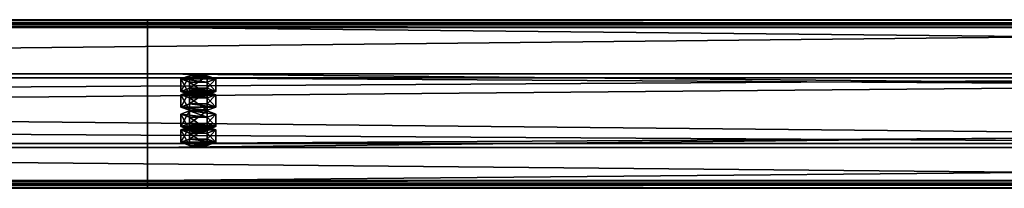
# Model space of a CAD drawing. Header units: millimetres. Extents: x -333 to 67333, y -930 to 39730.
# Tile 283 of 656: x 10424 to 11007, y 16476 to 16576. Entities that reach past the tile are written whole.
import ezdxf

# ---------------------------------------------------------------- set-up
doc = ezdxf.new("R2010")
doc.units = ezdxf.units.MM
doc.layers.add('13', color=7, linetype='Continuous')
doc.layers.add('95', color=7, linetype='Continuous')

msp = doc.modelspace()

# ---------------------------------------------------------------- meshes
at = {"layer": '13', "color": 30}
mesh = msp.add_polyface(dxfattribs=at)
corners = [(11700.01, 16573.01, 6954.91), (11700.01, 16500.62, 6939.52), (4900.01, 16500.62, 6939.52), (4900.01, 16573.01, 6954.91), (11700.01, 16541.79, 6745.85), (4900.01, 16541.79, 6745.85), (11700.01, 16481.14, 6732.96), (4900.01, 16481.14, 6732.96), (11700.01, 16478.44, 6745.68), (4900.01, 16478.44, 6745.68), (11700.01, 16476.49, 6745.26), (4900.01, 16476.49, 6745.26), (11700.01, 16479.6, 6730.59), (4900.01, 16479.6, 6730.59), (11700.01, 16544.16, 6744.31), (4900.01, 16544.16, 6744.31), (11700.01, 16503, 6937.98), (4900.01, 16503, 6937.98), (11700.01, 16571.47, 6952.54), (4900.01, 16571.47, 6952.54), (11700.01, 16574.17, 6939.82), (4900.01, 16574.17, 6939.82), (11700.01, 16576.13, 6940.24), (4900.01, 16576.13, 6940.24)]
mesh.append_faces([[corners[k] for k in face] for face in [(0, 2, 3, 3), (1, 5, 2, 2), (4, 7, 5, 5), (6, 9, 7, 7), (8, 11, 9, 9), (10, 13, 11, 11), (12, 15, 13, 13), (14, 17, 15, 15), (16, 19, 17, 17), (18, 21, 19, 19), (20, 23, 21, 21), (22, 3, 23, 23), (8, 12, 10, 10), (20, 0, 22, 22), (3, 21, 23, 23), (11, 7, 9, 9)]], dxfattribs={"vtx0": -1, "color": 30})
mesh.append_faces([[corners[k] for k in face] for face in [(1, 16, 4, 4), (16, 0, 18, 18), (18, 0, 20, 20), (14, 4, 16, 16), (21, 3, 19, 19), (2, 19, 3, 3), (19, 2, 17, 17), (17, 2, 15, 15), (13, 7, 11, 11)]], dxfattribs={"vtx0": -1, "vtx1": -1, "color": 30})
mesh.append_faces([[corners[k] for k in face] for face in [(12, 8, 6, 6), (16, 1, 0, 0), (6, 14, 12, 12), (14, 6, 4, 4), (15, 2, 5, 5), (5, 13, 15, 15), (13, 5, 7, 7)]], dxfattribs={"vtx0": -1, "vtx2": -1, "vtx3": -1, "color": 30})
mesh.append_faces([[corners[k] for k in face] for face in [(0, 1, 2, 2), (1, 4, 5, 5), (4, 6, 7, 7), (6, 8, 9, 9), (8, 10, 11, 11), (10, 12, 13, 13), (12, 14, 15, 15), (14, 16, 17, 17), (16, 18, 19, 19), (18, 20, 21, 21), (20, 22, 23, 23), (22, 0, 3, 3)]], dxfattribs={"vtx2": -1, "vtx3": -1, "color": 30})
mesh = msp.add_polyface(dxfattribs=at)
corners = [(17300.01, 16573.01, 6954.91), (17300.01, 16500.62, 6939.52), (10500.01, 16500.62, 6939.52), (10500.01, 16573.01, 6954.91), (17300.01, 16541.79, 6745.85), (10500.01, 16541.79, 6745.85), (17300.01, 16481.14, 6732.96), (10500.01, 16481.14, 6732.96), (17300.01, 16478.44, 6745.68), (10500.01, 16478.44, 6745.68), (17300.01, 16476.49, 6745.26), (10500.01, 16476.49, 6745.26), (17300.01, 16479.6, 6730.59), (10500.01, 16479.6, 6730.59), (17300.01, 16544.16, 6744.31), (10500.01, 16544.16, 6744.31), (17300.01, 16503, 6937.98), (10500.01, 16503, 6937.98), (17300.01, 16571.47, 6952.54), (10500.01, 16571.47, 6952.54), (17300.01, 16574.17, 6939.82), (10500.01, 16574.17, 6939.82), (17300.01, 16576.13, 6940.24), (10500.01, 16576.13, 6940.24)]
mesh.append_faces([[corners[k] for k in face] for face in [(0, 2, 3, 3), (1, 5, 2, 2), (4, 7, 5, 5), (6, 9, 7, 7), (8, 11, 9, 9), (10, 13, 11, 11), (12, 15, 13, 13), (14, 17, 15, 15), (16, 19, 17, 17), (18, 21, 19, 19), (20, 23, 21, 21), (22, 3, 23, 23), (8, 12, 10, 10), (20, 0, 22, 22), (3, 21, 23, 23), (11, 7, 9, 9)]], dxfattribs={"vtx0": -1, "color": 30})
mesh.append_faces([[corners[k] for k in face] for face in [(1, 16, 4, 4), (16, 0, 18, 18), (18, 0, 20, 20), (14, 4, 16, 16), (21, 3, 19, 19), (2, 19, 3, 3), (19, 2, 17, 17), (17, 2, 15, 15), (13, 7, 11, 11)]], dxfattribs={"vtx0": -1, "vtx1": -1, "color": 30})
mesh.append_faces([[corners[k] for k in face] for face in [(12, 8, 6, 6), (16, 1, 0, 0), (6, 14, 12, 12), (14, 6, 4, 4), (15, 2, 5, 5), (5, 13, 15, 15), (13, 5, 7, 7)]], dxfattribs={"vtx0": -1, "vtx2": -1, "vtx3": -1, "color": 30})
mesh.append_faces([[corners[k] for k in face] for face in [(0, 1, 2, 2), (1, 4, 5, 5), (4, 6, 7, 7), (6, 8, 9, 9), (8, 10, 11, 11), (10, 12, 13, 13), (12, 14, 15, 15), (14, 16, 17, 17), (16, 18, 19, 19), (18, 20, 21, 21), (20, 22, 23, 23), (22, 0, 3, 3)]], dxfattribs={"vtx2": -1, "vtx3": -1, "color": 30})
at = {"layer": '95', "color": 20}
mesh = msp.add_polyface(dxfattribs=at)
corners = [(10524.01, 16511.02, 6890.62), (10524.81, 16511.64, 6887.68), (10524.81, 16513.6, 6888.1), (10524.01, 16512.98, 6891.03), (10527.01, 16512.1, 6885.53), (10527.01, 16514.06, 6885.95), (10530.01, 16512.27, 6884.75), (10530.01, 16514.22, 6885.16), (10533.01, 16512.1, 6885.53), (10533.01, 16514.06, 6885.95), (10535.21, 16511.64, 6887.68), (10535.21, 16513.6, 6888.1), (10536.01, 16511.02, 6890.62), (10536.01, 16512.98, 6891.03), (10535.21, 16510.4, 6893.55), (10535.21, 16512.35, 6893.97), (10533.01, 16509.94, 6895.7), (10533.01, 16511.9, 6896.12), (10530.01, 16509.77, 6896.49), (10530.01, 16511.73, 6896.9), (10527.01, 16509.94, 6895.7), (10527.01, 16511.9, 6896.12), (10524.81, 16510.4, 6893.55), (10524.81, 16512.35, 6893.97), (10519.62, 16512.98, 6891.03), (10524.81, 16514.85, 6882.23), (10524.81, 16522.18, 6883.79), (10519.62, 16520.31, 6892.59), (10535.21, 16514.85, 6882.23), (10535.21, 16522.18, 6883.79), (10540.4, 16512.98, 6891.03), (10540.4, 16520.31, 6892.59), (10535.21, 16511.1, 6899.84), (10535.21, 16518.44, 6901.4), (10524.81, 16511.1, 6899.84), (10524.81, 16518.44, 6901.4), (10519.62, 16503.68, 6889.06), (10524.81, 16505.55, 6880.25), (10524.81, 16512.89, 6881.81), (10519.62, 16511.02, 6890.62), (10535.21, 16505.55, 6880.25), (10535.21, 16512.89, 6881.81), (10540.4, 16503.68, 6889.06), (10540.4, 16511.02, 6890.62), (10535.21, 16501.81, 6897.86), (10535.21, 16509.15, 6899.42), (10524.81, 16501.81, 6897.86), (10524.81, 16509.15, 6899.42), (10524.01, 16531.81, 6792.8), (10524.81, 16532.43, 6789.87), (10524.81, 16534.39, 6790.28), (10524.01, 16533.77, 6793.22), (10527.01, 16532.89, 6787.72), (10527.01, 16534.85, 6788.14), (10530.01, 16533.06, 6786.93), (10530.01, 16535.01, 6787.35), (10533.01, 16532.89, 6787.72), (10533.01, 16534.85, 6788.14), (10535.21, 16532.43, 6789.87), (10535.21, 16534.39, 6790.28), (10536.01, 16531.81, 6792.8), (10536.01, 16533.77, 6793.22), (10535.21, 16531.19, 6795.74), (10535.21, 16533.14, 6796.15), (10533.01, 16530.73, 6797.89), (10533.01, 16532.69, 6798.3), (10530.01, 16530.56, 6798.67), (10530.01, 16532.52, 6799.09), (10527.01, 16530.73, 6797.89), (10527.01, 16532.69, 6798.3), (10524.81, 16531.19, 6795.74), (10524.81, 16533.14, 6796.15), (10519.62, 16533.77, 6793.22), (10524.81, 16535.64, 6784.41), (10524.81, 16542.97, 6785.97), (10519.62, 16541.1, 6794.78), (10535.21, 16535.64, 6784.41), (10535.21, 16542.97, 6785.97), (10540.4, 16533.77, 6793.22), (10540.4, 16541.1, 6794.78), (10535.21, 16531.9, 6802.02), (10535.21, 16539.23, 6803.58), (10524.81, 16531.9, 6802.02), (10524.81, 16539.23, 6803.58), (10519.62, 16524.47, 6791.24), (10524.81, 16526.35, 6782.44), (10524.81, 16533.68, 6784), (10519.62, 16531.81, 6792.8), (10535.21, 16526.35, 6782.44), (10535.21, 16533.68, 6784), (10540.4, 16524.47, 6791.24), (10540.4, 16531.81, 6792.8), (10535.21, 16522.6, 6800.05), (10535.21, 16529.94, 6801.61), (10524.81, 16522.6, 6800.05), (10524.81, 16529.94, 6801.61)]
mesh.append_faces([[corners[k] for k in face] for face in [(0, 2, 3, 3), (1, 5, 2, 2), (4, 7, 5, 5), (6, 9, 7, 7), (8, 11, 9, 9), (10, 13, 11, 11), (12, 15, 13, 13), (14, 17, 15, 15), (16, 19, 17, 17), (18, 21, 19, 19), (20, 23, 21, 21), (22, 3, 23, 23), (6, 10, 8, 8), (18, 22, 20, 20), (23, 19, 21, 21), (11, 7, 9, 9), (24, 26, 27, 27), (25, 29, 26, 26), (28, 31, 29, 29), (30, 33, 31, 31), (32, 35, 33, 33), (34, 27, 35, 35), (25, 30, 28, 28), (32, 24, 34, 34), (27, 33, 35, 35), (31, 26, 29, 29), (36, 38, 39, 39), (37, 41, 38, 38), (40, 43, 41, 41), (42, 45, 43, 43), (44, 47, 45, 45), (46, 39, 47, 47), (37, 42, 40, 40), (44, 36, 46, 46), (39, 45, 47, 47), (43, 38, 41, 41), (48, 50, 51, 51), (49, 53, 50, 50), (52, 55, 53, 53), (54, 57, 55, 55), (56, 59, 57, 57), (58, 61, 59, 59), (60, 63, 61, 61), (62, 65, 63, 63), (64, 67, 65, 65), (66, 69, 67, 67), (68, 71, 69, 69), (70, 51, 71, 71), (54, 58, 56, 56), (66, 70, 68, 68), (71, 67, 69, 69), (59, 55, 57, 57), (72, 74, 75, 75), (73, 77, 74, 74), (76, 79, 77, 77), (78, 81, 79, 79), (80, 83, 81, 81), (82, 75, 83, 83), (73, 78, 76, 76), (80, 72, 82, 82), (75, 81, 83, 83), (79, 74, 77, 77), (84, 86, 87, 87), (85, 89, 86, 86), (88, 91, 89, 89), (90, 93, 91, 91), (92, 95, 93, 93), (94, 87, 95, 95), (85, 90, 88, 88), (92, 84, 94, 94), (87, 93, 95, 95), (91, 86, 89, 89)]], dxfattribs={"vtx0": -1, "color": 20})
mesh.append_faces([[corners[k] for k in face] for face in [(10, 4, 12, 12), (12, 1, 14, 14), (14, 0, 16, 16), (16, 22, 18, 18), (19, 23, 17, 17), (17, 3, 15, 15), (15, 2, 13, 13), (13, 5, 11, 11), (30, 24, 32, 32), (33, 26, 31, 31), (42, 36, 44, 44), (45, 39, 43, 43), (58, 52, 60, 60), (60, 49, 62, 62), (62, 48, 64, 64), (64, 70, 66, 66), (67, 71, 65, 65), (65, 51, 63, 63), (63, 50, 61, 61), (61, 53, 59, 59), (78, 72, 80, 80), (81, 75, 79, 79), (90, 84, 92, 92), (93, 87, 91, 91)]], dxfattribs={"vtx0": -1, "vtx1": -1, "color": 20})
mesh.append_faces([[corners[k] for k in face] for face in [(10, 6, 4, 4), (12, 4, 1, 1), (14, 1, 0, 0), (16, 0, 22, 22), (17, 23, 3, 3), (15, 3, 2, 2), (13, 2, 5, 5), (11, 5, 7, 7), (30, 25, 24, 24), (33, 27, 26, 26), (42, 37, 36, 36), (43, 39, 38, 38), (58, 54, 52, 52), (60, 52, 49, 49), (62, 49, 48, 48), (64, 48, 70, 70), (65, 71, 51, 51), (63, 51, 50, 50), (61, 50, 53, 53), (59, 53, 55, 55), (78, 73, 72, 72), (79, 75, 74, 74), (90, 85, 84, 84), (91, 87, 86, 86)]], dxfattribs={"vtx0": -1, "vtx2": -1, "vtx3": -1, "color": 20})
mesh.append_faces([[corners[k] for k in face] for face in [(0, 1, 2, 2), (1, 4, 5, 5), (4, 6, 7, 7), (6, 8, 9, 9), (8, 10, 11, 11), (10, 12, 13, 13), (12, 14, 15, 15), (14, 16, 17, 17), (16, 18, 19, 19), (18, 20, 21, 21), (20, 22, 23, 23), (22, 0, 3, 3), (24, 25, 26, 26), (25, 28, 29, 29), (28, 30, 31, 31), (30, 32, 33, 33), (32, 34, 35, 35), (34, 24, 27, 27), (36, 37, 38, 38), (37, 40, 41, 41), (40, 42, 43, 43), (42, 44, 45, 45), (44, 46, 47, 47), (46, 36, 39, 39), (48, 49, 50, 50), (49, 52, 53, 53), (52, 54, 55, 55), (54, 56, 57, 57), (56, 58, 59, 59), (58, 60, 61, 61), (60, 62, 63, 63), (62, 64, 65, 65), (64, 66, 67, 67), (66, 68, 69, 69), (68, 70, 71, 71), (70, 48, 51, 51), (72, 73, 74, 74), (73, 76, 77, 77), (76, 78, 79, 79), (78, 80, 81, 81), (80, 82, 83, 83), (82, 72, 75, 75), (84, 85, 86, 86), (85, 88, 89, 89), (88, 90, 91, 91), (90, 92, 93, 93), (92, 94, 95, 95), (94, 84, 87, 87)]], dxfattribs={"vtx2": -1, "vtx3": -1, "color": 20})

doc.saveas('drawing.dxf')
